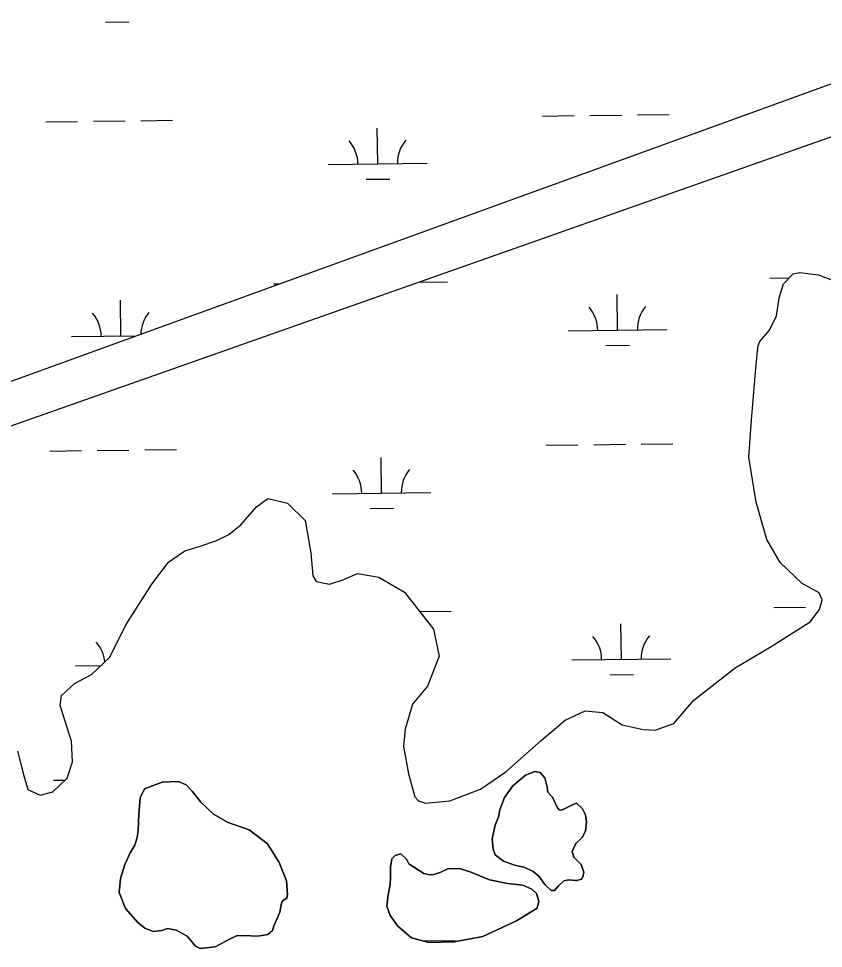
# Model space of a CAD drawing. Extents: x 3684037 to 3722149, y 433263 to 459021.
# Drawn here: x 3689348 to 3690161, y 452488 to 453428 of the extents above; entities that cross this region are included whole.
import ezdxf

# ---------------------------------------------------------------- set-up
doc = ezdxf.new("R2010")
doc.units = 0
doc.layers.add('V-TOPO-SHOR', color=7, linetype='Continuous')
doc.layers.add('V-WETL-SWMP', color=7, linetype='Continuous')

msp = doc.modelspace()

# ---------------------------------------------------------------- linework, layer by layer
at = {"layer": 'V-TOPO-SHOR'}
for points in [[(3689346.61, 452687.23), (3689352.71, 452663.8), (3689357.1, 452648.62), (3689369.7, 452642.75), (3689382.57, 452646.14), (3689397.02, 452660.11), (3689402.21, 452676.67), (3689401.42, 452697.5), (3689389.95, 452733.45), (3689391.21, 452743.71), (3689404.36, 452755.69), (3689421.49, 452764.73), (3689440.22, 452782.37), (3689455.89, 452814.2), (3689482.4, 452856.02), (3689499.45, 452878.27), (3689515.91, 452889.61), (3689530.42, 452894), (3689547.25, 452899.73), (3689560.43, 452906.09), (3689572.93, 452916.42), (3689588.35, 452934.36), (3689599.87, 452942.7), (3689619.73, 452937.87), (3689637.36, 452920.46), (3689643.19, 452887.77), (3689645.31, 452864.64), (3689648.66, 452858.71), (3689662.23, 452856.15), (3689676.41, 452860.87), (3689690.26, 452866.91), (3689711.77, 452863.08), (3689737.98, 452848.04), (3689767.3, 452810.54), (3689772.76, 452783.46), (3689761.05, 452752.98), (3689745.96, 452734.7), (3689738.52, 452709.53), (3689736.98, 452692), (3689741.78, 452664.27), (3689748.2, 452641.17), (3689751.87, 452637.22), (3689759.15, 452634.95), (3689783.6, 452637.09), (3689814.6, 452648.86), (3689840.27, 452666.54), (3689876.1, 452698.17), (3689900.1, 452718.81), (3689920.54, 452728.2), (3689938.41, 452726.33), (3689957.99, 452713.89), (3689979.17, 452709.39), (3689991.08, 452708.48), (3690010.21, 452715.21), (3690030.22, 452738.8), (3690072, 452771.46), (3690108.56, 452793.18), (3690147.74, 452817.89), (3690157.24, 452830.51), (3690159.83, 452840.11), (3690156.81, 452847.36), (3690139.89, 452856.85), (3690117.61, 452877.86), (3690103.91, 452901.25), (3690093.42, 452938.87), (3690085.87, 452984.44), (3690088.6, 453021.8), (3690092.6, 453070.42), (3690094.78, 453091.92), (3690095.4, 453096.89), (3690097.03, 453101.19), (3690106.88, 453112.83), (3690113.73, 453127.09), (3690116.59, 453145.28), (3690120.8, 453159.52), (3690130.65, 453169.5), (3690137.58, 453170.87)], [(3690137.58, 453170.87), (3690156.44, 453168.67), (3690170.36, 453163.14)], [(3689892.65, 452629.99), (3689887.37, 452640.87), (3689882.59, 452646.06), (3689882.08, 452650.8), (3689879.65, 452660.27), (3689874.87, 452665.94), (3689869.65, 452666.85), (3689860.18, 452663), (3689847.44, 452652.48), (3689838.98, 452640.57), (3689834.31, 452628.2), (3689832.93, 452621.08), (3689829.66, 452612.52), (3689826.43, 452598.74), (3689827.44, 452588.3), (3689829.38, 452582.62), (3689837.96, 452576.04), (3689848.9, 452572.31), (3689858.4, 452570), (3689867.44, 452566.26), (3689874.11, 452560.61), (3689879.86, 452552.58), (3689886.06, 452546.45), (3689889.38, 452546.47), (3689893.62, 452551.24), (3689898.81, 452556.49), (3689904.02, 452557.48), (3689910.67, 452556.57), (3689912.09, 452556.58), (3689916.83, 452558.03), (3689918.24, 452560.41), (3689919.16, 452565.16), (3689916.26, 452572.73), (3689909.1, 452580.28), (3689907.16, 452585.96), (3689910.91, 452594.05), (3689917.51, 452600.26), (3689920.79, 452606.45), (3689921.68, 452615.94), (3689920.69, 452623.05), (3689917.8, 452629.2), (3689911.6, 452634.85), (3689906.87, 452632.93), (3689901.67, 452630.05), (3689896.46, 452627.64), (3689894.09, 452628.1), (3689892.65, 452629.99)], [(3689605.77, 452510.8), (3689611.85, 452524.58), (3689613.68, 452533.6), (3689614.62, 452535.97), (3689618.86, 452538.84), (3689619.79, 452542.64), (3689618.75, 452556.38), (3689611.05, 452574.81), (3689599.56, 452593.7), (3689580.99, 452607.8), (3689559.61, 452615.25), (3689544.87, 452623.69), (3689531.99, 452635.93), (3689523.39, 452646.78), (3689517.19, 452653.37), (3689509.59, 452656.64), (3689493, 452656.07), (3689475.04, 452649.32), (3689470.83, 452640.29), (3689469.51, 452623.22), (3689468.66, 452607.57), (3689467.76, 452599.98), (3689465.44, 452592.38), (3689460.75, 452584.77), (3689455.13, 452572.89), (3689450.96, 452558.64), (3689449.62, 452544.41), (3689455.89, 452528.34), (3689468.3, 452514.2), (3689475.44, 452508.55), (3689484, 452505.29), (3689492.52, 452506.29), (3689498.2, 452508.22), (3689507.21, 452506.39), (3689518.15, 452500.29), (3689521.5, 452496.52), (3689526.75, 452490.39), (3689531.5, 452488.05), (3689546.66, 452489.57), (3689562.25, 452498.2), (3689567.92, 452500.61), (3689575.02, 452501.12), (3689589.72, 452500.27), (3689599.66, 452502.23), (3689604.38, 452506.05), (3689605.77, 452510.8)], [(3689757.38, 452563.67), (3689742.14, 452573.54), (3689739.74, 452578.27), (3689734.01, 452583.45), (3689728.33, 452581.99), (3689725.03, 452578.65), (3689723.66, 452570.1), (3689723.72, 452560.14), (3689723.29, 452552.54), (3689721.46, 452542.09), (3689720.11, 452530.7), (3689723.49, 452521.23), (3689731.15, 452510.37), (3689744.98, 452498.6), (3689762.57, 452493.96), (3689788.18, 452494.6), (3689817.09, 452500), (3689851.15, 452515.87), (3689871.94, 452528.81), (3689873.79, 452535.94), (3689871.37, 452543.51), (3689866.6, 452547.75), (3689857.56, 452551.96), (3689841.9, 452553.76), (3689823.84, 452557.44), (3689804.34, 452565.39), (3689793.41, 452568.64), (3689781.55, 452568.57), (3689774.45, 452565.2), (3689767.35, 452562.78), (3689763.56, 452562.29), (3689757.38, 452563.67)]]:
    msp.add_lwpolyline(points, dxfattribs=at)
at = {"layer": 'V-WETL-SWMP'}
for p, q in [((3688832.73, 452877.09), (3690759.53, 453575.95)), ((3690784.98, 453525.01), (3689086.2, 452926.52)), ((3689435.65, 453423.97), (3689459.65, 453424.25)), ((3689877.29, 453329.1), (3689909.29, 453329.47)), ((3689925.28, 453329.66), (3689957.28, 453330.03)), ((3689973.28, 453330.22), (3690005.28, 453330.59)), ((3689375.41, 453323.26), (3689407.41, 453323.63)), ((3689423.41, 453323.82), (3689455.41, 453324.19)), ((3689471.41, 453324.38), (3689503.4, 453324.75)), ((3689710.77, 453280.73), (3689710.36, 453316.73)), ((3689660.78, 453280.15), (3689760.77, 453281.31)), ((3689698.96, 453265.16), (3689722.95, 453265.44)), ((3690130.65, 453169.5), (3690137.58, 453170.87)), ((3690137.58, 453170.87), (3690156.44, 453168.67)), ((3689752.14, 453161.13), (3689781.32, 453161.47)), ((3690107.21, 453165.26), (3690126.69, 453165.49)), ((3690120.8, 453159.52), (3690130.65, 453169.5)), ((3690156.44, 453168.67), (3690170.36, 453163.14)), ((3689605.34, 453159.42), (3689611.35, 453159.49)), ((3690116.59, 453145.28), (3690120.8, 453159.52)), ((3689451.34, 453106.89), (3689450.93, 453142.88)), ((3689953.22, 453112.73), (3689952.8, 453148.72)), ((3690113.73, 453127.08), (3690116.59, 453145.28)), ((3690106.88, 453112.83), (3690113.73, 453127.08)), ((3689401.35, 453106.31), (3689466.8, 453107.07)), ((3689903.22, 453112.15), (3690003.21, 453113.31)), ((3690097.03, 453101.19), (3690106.88, 453112.83)), ((3689941.4, 453097.16), (3689965.4, 453097.44)), ((3690094.78, 453091.92), (3690095.41, 453096.89)), ((3690095.41, 453096.89), (3690097.03, 453101.19)), ((3690092.6, 453070.42), (3690094.78, 453091.92)), ((3690088.6, 453021.81), (3690092.6, 453070.42)), ((3690085.87, 452984.43), (3690088.6, 453021.81)), ((3689427.28, 452991.17), (3689459.28, 452991.54)), ((3689475.28, 452991.73), (3689507.28, 452992.1)), ((3689881.16, 452996.45), (3689913.16, 452996.82)), ((3689929.15, 452997.01), (3689961.15, 452997.38)), ((3689977.15, 452997.57), (3690009.15, 452997.94)), ((3689379.28, 452990.61), (3689411.28, 452990.98)), ((3689714.65, 452948.08), (3689714.23, 452984.08)), ((3690093.42, 452938.86), (3690085.87, 452984.43)), ((3689664.65, 452947.5), (3689764.64, 452948.66)), ((3689588.35, 452934.36), (3689599.87, 452942.7)), ((3689599.87, 452942.7), (3689619.73, 452937.87)), ((3689619.73, 452937.87), (3689637.36, 452920.46)), ((3690103.91, 452901.25), (3690093.42, 452938.86)), ((3689572.93, 452916.42), (3689588.35, 452934.36)), ((3689702.83, 452932.51), (3689726.82, 452932.79)), ((3689560.43, 452906.09), (3689572.93, 452916.42)), ((3689637.36, 452920.46), (3689643.19, 452887.77)), ((3689530.42, 452894), (3689547.25, 452899.73)), ((3689547.25, 452899.73), (3689560.43, 452906.09)), ((3690117.61, 452877.86), (3690103.91, 452901.25)), ((3689499.45, 452878.27), (3689515.91, 452889.61)), ((3689515.91, 452889.61), (3689530.42, 452894)), ((3689643.19, 452887.77), (3689645.31, 452864.64)), ((3689482.4, 452856.02), (3689499.45, 452878.27)), ((3690139.89, 452856.85), (3690117.61, 452877.86)), ((3689645.31, 452864.64), (3689648.66, 452858.71)), ((3689662.23, 452856.15), (3689676.41, 452860.87)), ((3689676.41, 452860.87), (3689690.26, 452866.91)), ((3689690.26, 452866.91), (3689711.77, 452863.08)), ((3689711.77, 452863.08), (3689737.98, 452848.04)), ((3689455.89, 452814.2), (3689482.4, 452856.02)), ((3689648.66, 452858.71), (3689662.23, 452856.15)), ((3690156.81, 452847.37), (3690139.89, 452856.85)), ((3689737.98, 452848.04), (3689767.3, 452810.54)), ((3690159.83, 452840.11), (3690156.81, 452847.37)), ((3690111.08, 452832.61), (3690143.08, 452832.98)), ((3690157.24, 452830.51), (3690159.83, 452840.11)), ((3689753.3, 452828.45), (3689785.19, 452828.82)), ((3690147.74, 452817.89), (3690157.24, 452830.51)), ((3689440.22, 452782.36), (3689455.89, 452814.2)), ((3689957.09, 452780.07), (3689956.67, 452816.07)), ((3690108.56, 452793.18), (3690147.74, 452817.89)), ((3689767.3, 452810.54), (3689772.76, 452783.46)), ((3690072, 452771.46), (3690108.56, 452793.18)), ((3689421.49, 452764.73), (3689440.22, 452782.36)), ((3689772.76, 452783.46), (3689761.05, 452752.98)), ((3689907.09, 452779.49), (3690007.09, 452780.66)), ((3689405.22, 452773.65), (3689431.29, 452773.96)), ((3690030.22, 452738.8), (3690072, 452771.46)), ((3689404.36, 452755.69), (3689421.49, 452764.73)), ((3689945.27, 452764.5), (3689969.27, 452764.78)), ((3689391.21, 452743.71), (3689404.36, 452755.69)), ((3689761.05, 452752.98), (3689745.96, 452734.7)), ((3689389.95, 452733.45), (3689391.21, 452743.71)), ((3690010.21, 452715.21), (3690030.22, 452738.8)), ((3689401.42, 452697.5), (3689389.95, 452733.45)), ((3689745.96, 452734.7), (3689738.52, 452709.53)), ((3689900.11, 452718.81), (3689920.54, 452728.2)), ((3689920.54, 452728.2), (3689938.4, 452726.33)), ((3689876.1, 452698.17), (3689900.11, 452718.81)), ((3689938.4, 452726.33), (3689957.99, 452713.89)), ((3689738.52, 452709.53), (3689736.98, 452692)), ((3689957.99, 452713.89), (3689979.17, 452709.39)), ((3689979.17, 452709.39), (3689991.08, 452708.48)), ((3689991.08, 452708.48), (3690010.21, 452715.21)), ((3689402.21, 452676.67), (3689401.42, 452697.5)), ((3689736.98, 452692), (3689741.78, 452664.27)), ((3689840.27, 452666.54), (3689876.1, 452698.17)), ((3689346.61, 452687.23), (3689352.71, 452663.8)), ((3689397.02, 452660.11), (3689402.21, 452676.67)), ((3689352.71, 452663.8), (3689357.1, 452648.62)), ((3689741.78, 452664.27), (3689748.2, 452641.17)), ((3689814.6, 452648.86), (3689840.27, 452666.54)), ((3689382.57, 452646.14), (3689397.02, 452660.11)), ((3689383.15, 452657.96), (3689394.93, 452658.09)), ((3689357.1, 452648.62), (3689369.7, 452642.75)), ((3689369.7, 452642.75), (3689382.57, 452646.14)), ((3689783.6, 452637.09), (3689814.6, 452648.86)), ((3689748.2, 452641.17), (3689751.86, 452637.22)), ((3689751.86, 452637.22), (3689759.15, 452634.95)), ((3689759.15, 452634.95), (3689783.6, 452637.09)), ((3689757.07, 452495.79), (3689789.06, 452496.17))]:
    msp.add_line(p, q, dxfattribs=at)
for points in [[(3689892.65, 452629.99), (3689894.09, 452628.1), (3689896.46, 452627.64), (3689901.67, 452630.05), (3689906.87, 452632.93), (3689911.6, 452634.85), (3689917.8, 452629.2), (3689920.69, 452623.05), (3689921.68, 452615.94), (3689920.79, 452606.45), (3689917.51, 452600.26), (3689910.91, 452594.05), (3689907.16, 452585.96), (3689909.1, 452580.28), (3689916.26, 452572.73), (3689919.16, 452565.16), (3689918.24, 452560.41), (3689916.83, 452558.03), (3689912.09, 452556.58), (3689910.67, 452556.57), (3689904.02, 452557.48), (3689898.81, 452556.49), (3689893.62, 452551.24), (3689889.38, 452546.47), (3689886.06, 452546.45), (3689879.86, 452552.58), (3689874.11, 452560.61), (3689867.44, 452566.26), (3689858.4, 452570), (3689848.89, 452572.31), (3689837.96, 452576.04), (3689829.38, 452582.62), (3689827.44, 452588.31), (3689826.43, 452598.74), (3689829.66, 452612.52), (3689832.93, 452621.08), (3689834.31, 452628.2), (3689838.98, 452640.57), (3689847.44, 452652.48), (3689860.18, 452663), (3689869.65, 452666.85), (3689874.87, 452665.94), (3689879.65, 452660.27), (3689882.08, 452650.8), (3689882.59, 452646.06), (3689887.37, 452640.87)], [(3689605.77, 452510.8), (3689604.38, 452506.05), (3689599.66, 452502.23), (3689589.72, 452500.27), (3689575.02, 452501.12), (3689567.92, 452500.6), (3689562.25, 452498.2), (3689546.66, 452489.57), (3689531.5, 452488.05), (3689526.75, 452490.39), (3689518.15, 452500.29), (3689507.21, 452506.39), (3689498.2, 452508.22), (3689492.52, 452506.29), (3689484, 452505.29), (3689475.45, 452508.55), (3689468.3, 452514.2), (3689455.89, 452528.34), (3689449.63, 452544.41), (3689450.96, 452558.64), (3689455.14, 452572.89), (3689460.75, 452584.77), (3689465.44, 452592.38), (3689467.76, 452599.98), (3689468.66, 452607.57), (3689469.51, 452623.22), (3689470.83, 452640.29), (3689475.03, 452649.32), (3689493, 452656.07), (3689509.59, 452656.64), (3689517.19, 452653.37), (3689523.39, 452646.78), (3689531.99, 452635.93), (3689544.87, 452623.69), (3689559.61, 452615.25), (3689580.99, 452607.8), (3689599.56, 452593.7), (3689611.05, 452574.81), (3689618.75, 452556.38), (3689619.79, 452542.64), (3689618.86, 452538.84), (3689614.62, 452535.97), (3689613.68, 452533.6), (3689611.84, 452524.58)], [(3689757.38, 452563.67), (3689763.56, 452562.29), (3689767.35, 452562.78), (3689774.45, 452565.2), (3689781.55, 452568.57), (3689793.41, 452568.64), (3689804.34, 452565.39), (3689823.84, 452557.45), (3689841.9, 452553.76), (3689857.56, 452551.96), (3689866.6, 452547.75), (3689871.37, 452543.51), (3689873.79, 452535.94), (3689871.94, 452528.81), (3689851.15, 452515.87), (3689817.09, 452500), (3689788.18, 452494.6), (3689762.57, 452493.96), (3689744.98, 452498.6), (3689731.15, 452510.37), (3689723.49, 452521.23), (3689720.11, 452530.7), (3689721.46, 452542.09), (3689723.29, 452552.54), (3689723.72, 452560.14), (3689723.66, 452570.1), (3689725.03, 452578.65), (3689728.33, 452581.99), (3689734.01, 452583.45), (3689739.74, 452578.27), (3689742.14, 452573.54)]]:
    msp.add_lwpolyline(points, close=True, dxfattribs=at)
for centre, start, end in [((3689655.53, 453280.56), 359.89487, 41.43853), ((3689766.01, 453281.85), 139.89486, 181.43852), ((3689897.97, 453112.56), 359.89487, 41.43853), ((3690008.45, 453113.84), 139.89486, 181.43852), ((3689396.1, 453106.72), 359.89487, 41.43853), ((3689506.58, 453108), 139.89486, 178.84815), ((3689659.4, 452947.91), 359.89487, 41.43853), ((3689769.88, 452949.2), 139.89486, 181.43852), ((3690012.32, 452781.19), 139.89486, 181.43852), ((3689399.97, 452774.07), 5.58415, 41.43853), ((3689901.84, 452779.91), 359.89487, 41.43853)]:
    msp.add_arc(centre, 35.25, start, end, dxfattribs=at)

doc.saveas('drawing.dxf')
